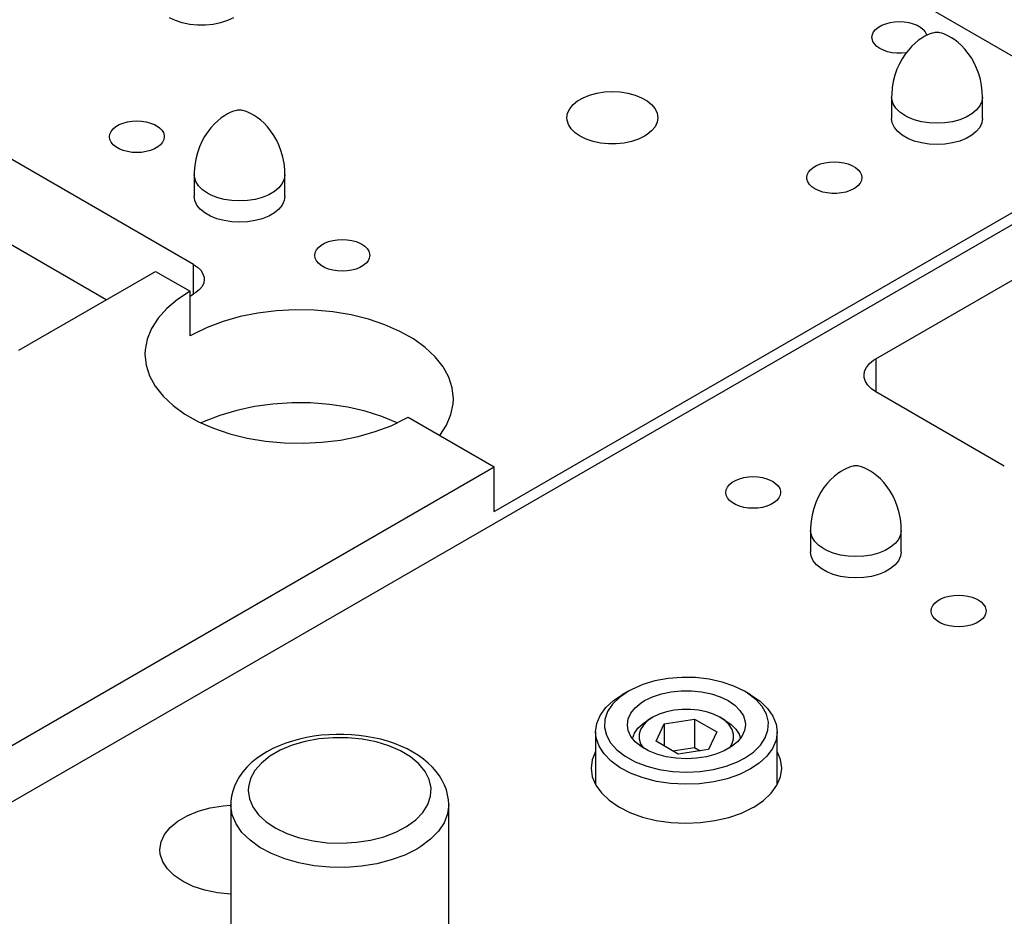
# Model space of a CAD drawing. Header units: inches. Extents: x 3 to 289, y 4 to 291.
# Tile 539 of 634: x 147.73 to 151.12, y 268.28 to 271.36. Entities that reach past the tile are written whole.
import ezdxf

# ---------------------------------------------------------------- set-up
doc = ezdxf.new("R2010")
doc.units = ezdxf.units.IN
doc.header["$LTSCALE"] = 0.5
doc.header["$MEASUREMENT"] = 0
doc.layers.add('STR_INS', color=8, linetype='Continuous')

msp = doc.modelspace()

# ---------------------------------------------------------------- linework, layer by layer
at = {"layer": 'STR_INS', "color": 190, "linetype": 'Continuous'}
for p, q in [((148.3271, 270.5217), (146.6654, 271.481)), ((151.6114, 270.9694), (150.8428, 271.4131)), ((148.2648, 271.3608), (148.2439, 271.3709)), ((148.4649, 271.3709), (148.444, 271.3608)), ((148.2884, 271.3529), (148.2648, 271.3608)), ((148.314, 271.3475), (148.2884, 271.3529)), ((148.3408, 271.3448), (148.314, 271.3475)), ((148.368, 271.3448), (148.3408, 271.3448)), ((148.3949, 271.3475), (148.368, 271.3448)), ((148.4204, 271.3529), (148.3949, 271.3475)), ((148.444, 271.3608), (148.4204, 271.3529)), ((150.6679, 271.3217), (150.6749, 271.3303)), ((150.6749, 271.3303), (150.6843, 271.3381)), ((150.6843, 271.3381), (150.696, 271.3449)), ((150.696, 271.3449), (150.7095, 271.3503)), ((150.7095, 271.3503), (150.7244, 271.3543)), ((150.7244, 271.3543), (150.7403, 271.3568)), ((150.7403, 271.3568), (150.7567, 271.3576)), ((150.7567, 271.3576), (150.7731, 271.3568)), ((150.7731, 271.3568), (150.789, 271.3543)), ((150.789, 271.3543), (150.804, 271.3503)), ((150.804, 271.3503), (150.8175, 271.3449)), ((150.8175, 271.3449), (150.8291, 271.3381)), ((150.8291, 271.3381), (150.8386, 271.3303)), ((150.8386, 271.3303), (150.8455, 271.3217)), ((150.6622, 271.3031), (150.6637, 271.3125)), ((150.6625, 271.2988), (150.6622, 271.3031)), ((150.6652, 271.2894), (150.6625, 271.2988)), ((150.6637, 271.3125), (150.6679, 271.3217)), ((150.8455, 271.3217), (150.848, 271.3172)), ((150.848, 271.3172), (150.8505, 271.3098)), ((150.6707, 271.2804), (150.6652, 271.2894)), ((150.6789, 271.2722), (150.6707, 271.2804)), ((150.6893, 271.2648), (150.6789, 271.2722)), ((150.7019, 271.2586), (150.6893, 271.2648)), ((150.7161, 271.2538), (150.7019, 271.2586)), ((150.7315, 271.2505), (150.7161, 271.2538)), ((150.7477, 271.2488), (150.7315, 271.2505)), ((150.7642, 271.2487), (150.7477, 271.2488)), ((150.7804, 271.2503), (150.7642, 271.2487)), ((148.0266, 270.3996), (146.6654, 271.1855)), ((149.6489, 271.0844), (149.6682, 271.0955)), ((149.6682, 271.0955), (149.6905, 271.1046)), ((149.6905, 271.1046), (149.7152, 271.1112)), ((149.7152, 271.1112), (149.7415, 271.1153)), ((149.7415, 271.1153), (149.7686, 271.1166)), ((149.7686, 271.1166), (149.7958, 271.1153)), ((149.7958, 271.1153), (149.8221, 271.1112)), ((149.8221, 271.1112), (149.8468, 271.1046)), ((149.8468, 271.1046), (149.8691, 271.0955)), ((149.8691, 271.0955), (149.8883, 271.0844)), ((149.6147, 271.0421), (149.6218, 271.0573)), ((149.6218, 271.0573), (149.6333, 271.0715)), ((149.6333, 271.0715), (149.6489, 271.0844)), ((149.8883, 271.0844), (149.9039, 271.0715)), ((149.9039, 271.0715), (149.9155, 271.0573)), ((149.9155, 271.0573), (149.9225, 271.0421)), ((149.6124, 271.0264), (149.6147, 271.0421)), ((149.613, 271.0186), (149.6124, 271.0264)), ((149.9225, 271.0421), (149.9249, 271.0264)), ((149.9249, 271.0264), (149.9225, 271.0108)), ((150.7322, 271.0086), (150.7299, 271.0242)), ((151.0424, 271.0242), (151.04, 271.0086)), ((148.0501, 270.9882), (148.0596, 270.996)), ((148.0596, 270.996), (148.0712, 271.0028)), ((148.0712, 271.0028), (148.0847, 271.0082)), ((148.0847, 271.0082), (148.0996, 271.0122)), ((148.0996, 271.0122), (148.1155, 271.0147)), ((148.1155, 271.0147), (148.1319, 271.0155)), ((148.1319, 271.0155), (148.1484, 271.0147)), ((148.1484, 271.0147), (148.1643, 271.0122)), ((148.1643, 271.0122), (148.1792, 271.0082)), ((148.1792, 271.0082), (148.1927, 271.0028)), ((148.1927, 271.0028), (148.1988, 270.9995)), ((148.1988, 270.9995), (148.2094, 270.9922)), ((148.2094, 270.9922), (148.2176, 270.984)), ((149.6177, 271.0031), (149.613, 271.0186)), ((149.627, 270.9883), (149.6177, 271.0031)), ((149.9155, 270.9956), (149.9039, 270.9813)), ((149.9225, 271.0108), (149.9155, 270.9956)), ((150.7393, 270.9934), (150.7322, 271.0086)), ((150.7508, 270.9791), (150.7393, 270.9934)), ((151.033, 270.9934), (151.0214, 270.9791)), ((151.04, 271.0086), (151.033, 270.9934)), ((148.0374, 270.961), (148.0389, 270.9704)), ((148.0389, 270.9515), (148.0374, 270.961)), ((148.0389, 270.9704), (148.0431, 270.9796)), ((148.0431, 270.9796), (148.0501, 270.9882)), ((148.2176, 270.984), (148.2232, 270.9751)), ((148.2232, 270.9751), (148.2261, 270.9657)), ((148.2264, 270.961), (148.225, 270.9515)), ((148.2261, 270.9657), (148.2264, 270.961)), ((149.3623, 269.6709), (151.6114, 270.9694)), ((149.6406, 270.9747), (149.627, 270.9883)), ((149.6581, 270.9626), (149.6406, 270.9747)), ((149.679, 270.9525), (149.6581, 270.9626)), ((149.8791, 270.9626), (149.8582, 270.9525)), ((149.8883, 270.9684), (149.8791, 270.9626)), ((149.9039, 270.9813), (149.8883, 270.9684)), ((150.7664, 270.9662), (150.7508, 270.9791)), ((150.7857, 270.9551), (150.7664, 270.9662)), ((150.808, 270.9461), (150.7857, 270.9551)), ((150.9866, 270.9551), (150.9643, 270.9461)), ((151.0058, 270.9662), (150.9866, 270.9551)), ((151.0214, 270.9791), (151.0058, 270.9662)), ((146.8857, 268.2002), (151.6467, 270.949)), ((148.0431, 270.9423), (148.0389, 270.9515)), ((148.0501, 270.9337), (148.0431, 270.9423)), ((148.0596, 270.9259), (148.0501, 270.9337)), ((148.0712, 270.9192), (148.0596, 270.9259)), ((148.2043, 270.9259), (148.1927, 270.9192)), ((148.2138, 270.9337), (148.2043, 270.9259)), ((148.2207, 270.9423), (148.2138, 270.9337)), ((148.225, 270.9515), (148.2207, 270.9423)), ((149.7026, 270.9447), (149.679, 270.9525)), ((149.7282, 270.9393), (149.7026, 270.9447)), ((149.755, 270.9366), (149.7282, 270.9393)), ((149.7822, 270.9366), (149.755, 270.9366)), ((149.8091, 270.9393), (149.7822, 270.9366)), ((149.8347, 270.9447), (149.8091, 270.9393)), ((149.8582, 270.9525), (149.8347, 270.9447)), ((150.8327, 270.9395), (150.808, 270.9461)), ((150.859, 270.9354), (150.8327, 270.9395)), ((150.8861, 270.934), (150.859, 270.9354)), ((150.9133, 270.9354), (150.8861, 270.934)), ((150.9396, 270.9395), (150.9133, 270.9354)), ((150.9643, 270.9461), (150.9396, 270.9395)), ((148.0847, 270.9137), (148.0712, 270.9192)), ((148.0996, 270.9097), (148.0847, 270.9137)), ((148.1155, 270.9072), (148.0996, 270.9097)), ((148.1319, 270.9064), (148.1155, 270.9072)), ((148.1484, 270.9072), (148.1319, 270.9064)), ((148.1643, 270.9097), (148.1484, 270.9072)), ((148.1792, 270.9137), (148.1643, 270.9097)), ((148.1927, 270.9192), (148.1792, 270.9137)), ((150.4507, 270.8474), (150.4602, 270.8552)), ((150.4602, 270.8552), (150.4718, 270.8619)), ((150.4718, 270.8619), (150.4853, 270.8674)), ((150.4853, 270.8674), (150.5003, 270.8714)), ((150.5003, 270.8714), (150.5162, 270.8738)), ((150.5162, 270.8738), (150.5326, 270.8747)), ((150.5326, 270.8747), (150.549, 270.8738)), ((150.549, 270.8738), (150.5649, 270.8714)), ((150.5649, 270.8714), (150.5798, 270.8674)), ((150.5798, 270.8674), (150.5933, 270.8619)), ((150.5933, 270.8619), (150.605, 270.8552)), ((150.605, 270.8552), (150.6144, 270.8474)), ((150.4381, 270.8201), (150.4395, 270.8296)), ((150.4384, 270.8154), (150.4381, 270.8201)), ((150.4395, 270.8296), (150.4438, 270.8388)), ((150.4438, 270.8388), (150.4507, 270.8474)), ((150.6144, 270.8474), (150.6214, 270.8388)), ((150.6214, 270.8388), (150.6256, 270.8296)), ((150.6256, 270.8296), (150.6271, 270.8201)), ((150.6271, 270.8201), (150.6256, 270.8106)), ((150.4413, 270.806), (150.4384, 270.8154)), ((150.4469, 270.7971), (150.4413, 270.806)), ((150.4552, 270.7888), (150.4469, 270.7971)), ((150.4658, 270.7815), (150.4552, 270.7888)), ((150.6144, 270.7928), (150.605, 270.785)), ((150.6214, 270.8015), (150.6144, 270.7928)), ((150.6256, 270.8106), (150.6214, 270.8015)), ((150.6758, 270.1965), (151.7245, 270.802)), ((148.3316, 270.7412), (148.3292, 270.7568)), ((148.6417, 270.7568), (148.6394, 270.7412)), ((150.4784, 270.7754), (150.4658, 270.7815)), ((150.4926, 270.7707), (150.4784, 270.7754)), ((150.5081, 270.7674), (150.4926, 270.7707)), ((150.5243, 270.7658), (150.5081, 270.7674)), ((150.5408, 270.7658), (150.5243, 270.7658)), ((150.557, 270.7674), (150.5408, 270.7658)), ((150.5725, 270.7707), (150.557, 270.7674)), ((150.5868, 270.7754), (150.5725, 270.7707)), ((150.5994, 270.7815), (150.5868, 270.7754)), ((150.605, 270.785), (150.5994, 270.7815)), ((148.3387, 270.726), (148.3316, 270.7412)), ((148.3502, 270.7117), (148.3387, 270.726)), ((148.6323, 270.726), (148.6208, 270.7117)), ((148.6394, 270.7412), (148.6323, 270.726)), ((148.3658, 270.6988), (148.3502, 270.7117)), ((148.3851, 270.6877), (148.3658, 270.6988)), ((148.4074, 270.6787), (148.3851, 270.6877)), ((148.5859, 270.6877), (148.5636, 270.6787)), ((148.6052, 270.6988), (148.5859, 270.6877)), ((148.6208, 270.7117), (148.6052, 270.6988)), ((148.4321, 270.6721), (148.4074, 270.6787)), ((148.4584, 270.668), (148.4321, 270.6721)), ((148.4855, 270.6666), (148.4584, 270.668)), ((148.5126, 270.668), (148.4855, 270.6666)), ((148.5389, 270.6721), (148.5126, 270.668)), ((148.5636, 270.6787), (148.5389, 270.6721)), ((148.7572, 270.58), (148.7667, 270.5878)), ((148.7667, 270.5878), (148.7783, 270.5945)), ((148.7783, 270.5945), (148.7918, 270.6)), ((148.7918, 270.6), (148.8067, 270.604)), ((148.8067, 270.604), (148.8226, 270.6064)), ((148.8226, 270.6064), (148.8391, 270.6073)), ((148.8391, 270.6073), (148.8555, 270.6064)), ((148.8555, 270.6064), (148.8714, 270.604)), ((148.8714, 270.604), (148.8863, 270.6)), ((148.8863, 270.6), (148.8998, 270.5945)), ((148.8998, 270.5945), (148.9059, 270.5913)), ((148.9059, 270.5913), (148.9165, 270.584)), ((148.9165, 270.584), (148.9247, 270.5758)), ((148.7446, 270.5527), (148.746, 270.5622)), ((148.746, 270.5432), (148.7446, 270.5527)), ((148.746, 270.5622), (148.7503, 270.5714)), ((148.7503, 270.5714), (148.7572, 270.58)), ((148.9247, 270.5758), (148.9303, 270.5668)), ((148.9303, 270.5668), (148.9332, 270.5575)), ((148.9336, 270.5527), (148.9321, 270.5432)), ((148.9332, 270.5575), (148.9336, 270.5527)), ((148.3271, 270.5217), (148.3412, 270.512)), ((148.7503, 270.5341), (148.746, 270.5432)), ((148.7572, 270.5254), (148.7503, 270.5341)), ((148.7667, 270.5176), (148.7572, 270.5254)), ((148.7783, 270.5109), (148.7667, 270.5176)), ((148.9114, 270.5176), (148.8998, 270.5109)), ((148.9209, 270.5254), (148.9114, 270.5176)), ((148.9279, 270.5341), (148.9209, 270.5254)), ((148.9321, 270.5432), (148.9279, 270.5341)), ((147.7261, 270.2261), (148.1963, 270.4976)), ((148.1963, 270.4976), (148.3151, 270.429)), ((148.3412, 270.512), (148.352, 270.5011)), ((148.352, 270.5011), (148.3595, 270.4893)), ((148.3595, 270.4893), (148.3633, 270.4769)), ((148.7918, 270.5055), (148.7783, 270.5109)), ((148.8067, 270.5014), (148.7918, 270.5055)), ((148.8226, 270.499), (148.8067, 270.5014)), ((148.8391, 270.4982), (148.8226, 270.499)), ((148.8555, 270.499), (148.8391, 270.4982)), ((148.8714, 270.5014), (148.8555, 270.499)), ((148.8863, 270.5055), (148.8714, 270.5014)), ((148.8998, 270.5109), (148.8863, 270.5055)), ((148.3619, 270.4581), (148.3562, 270.4459)), ((148.3638, 270.4706), (148.3619, 270.4581)), ((148.3633, 270.4769), (148.3638, 270.4706)), ((148.3151, 270.429), (148.2719, 270.4008)), ((148.3151, 270.2755), (148.3151, 270.429)), ((148.3151, 270.4126), (148.3271, 270.4196)), ((148.3345, 270.4242), (148.3271, 270.4196)), ((148.347, 270.4345), (148.3345, 270.4242)), ((148.3562, 270.4459), (148.347, 270.4345)), ((148.2719, 270.4008), (148.2351, 270.3698)), ((148.2351, 270.3698), (148.2051, 270.3364)), ((148.5486, 270.3541), (148.487, 270.3419)), ((148.6123, 270.362), (148.5486, 270.3541)), ((148.6772, 270.3652), (148.6123, 270.362)), ((148.7423, 270.3638), (148.6772, 270.3652)), ((148.8067, 270.3579), (148.7423, 270.3638)), ((148.8692, 270.3474), (148.8067, 270.3579)), ((148.9291, 270.3326), (148.8692, 270.3474)), ((148.2051, 270.3364), (148.1824, 270.3012)), ((148.4285, 270.3254), (148.3739, 270.3048)), ((148.487, 270.3419), (148.4285, 270.3254)), ((148.9854, 270.3137), (148.9291, 270.3326)), ((149.0373, 270.2909), (148.9854, 270.3137)), ((148.1824, 270.3012), (148.1674, 270.2646)), ((148.3241, 270.2806), (148.3151, 270.2755)), ((148.3739, 270.3048), (148.3241, 270.2806)), ((149.0839, 270.2647), (149.0373, 270.2909)), ((148.1674, 270.2646), (148.1602, 270.2272)), ((149.1246, 270.2353), (149.0839, 270.2647)), ((148.1602, 270.2272), (148.1596, 270.2122)), ((148.1596, 270.2122), (148.1636, 270.1747)), ((149.1588, 270.2033), (149.1246, 270.2353)), ((149.186, 270.1691), (149.1588, 270.2033)), ((150.6432, 270.167), (150.6535, 270.1798)), ((150.6535, 270.1798), (150.6675, 270.1913)), ((150.6675, 270.1913), (150.6758, 270.1965)), ((148.1636, 270.1747), (148.1755, 270.1377)), ((149.2056, 270.1333), (149.186, 270.1691)), ((150.6348, 270.1394), (150.6369, 270.1534)), ((150.6369, 270.1534), (150.6432, 270.167)), ((148.1755, 270.1377), (148.1952, 270.1019)), ((149.2176, 270.0963), (149.2056, 270.1333)), ((150.6353, 270.1323), (150.6348, 270.1394)), ((150.6395, 270.1184), (150.6353, 270.1323)), ((150.6479, 270.1052), (150.6395, 270.1184)), ((148.1952, 270.1019), (148.2223, 270.0677)), ((149.2216, 270.0587), (149.2176, 270.0963)), ((150.6601, 270.093), (150.6479, 270.1052)), ((150.6758, 270.0822), (150.6601, 270.093)), ((151.1177, 269.8271), (150.6758, 270.0822)), ((148.2223, 270.0677), (148.2565, 270.0357)), ((148.6001, 270.0408), (148.5368, 270.0321)), ((148.6649, 270.0449), (148.6001, 270.0408)), ((148.73, 270.0444), (148.6649, 270.0449)), ((148.7946, 270.0393), (148.73, 270.0444)), ((149.2132, 270.0045), (149.2208, 270.0418)), ((149.2208, 270.0418), (149.2216, 270.0587)), ((148.2565, 270.0357), (148.2972, 270.0063)), ((148.2972, 270.0063), (148.3438, 269.98)), ((148.4757, 270.019), (148.4178, 270.0017)), ((148.5368, 270.0321), (148.4757, 270.019)), ((148.8576, 270.0297), (148.7946, 270.0393)), ((148.918, 270.0157), (148.8576, 270.0297)), ((148.9751, 269.9975), (148.918, 270.0157)), ((148.3438, 269.98), (148.3957, 269.9573)), ((148.3641, 269.9805), (148.3533, 269.9755)), ((148.4178, 270.0017), (148.3641, 269.9805)), ((149.0278, 269.9755), (148.9751, 269.9975)), ((149.0072, 269.9661), (149.057, 269.9904)), ((149.057, 269.9904), (149.066, 269.9955)), ((149.066, 269.9955), (149.3623, 269.8244)), ((149.1977, 269.9679), (149.2132, 270.0045)), ((148.3957, 269.9573), (148.452, 269.9383)), ((148.452, 269.9383), (148.5119, 269.9235)), ((148.8941, 269.9291), (148.9526, 269.9456)), ((148.9526, 269.9456), (149.0072, 269.9661)), ((149.1746, 269.9328), (149.1977, 269.9679)), ((148.5119, 269.9235), (148.5745, 269.9131)), ((148.5745, 269.9131), (148.6388, 269.9071)), ((148.6388, 269.9071), (148.7039, 269.9058)), ((148.7039, 269.9058), (148.7688, 269.909)), ((148.7688, 269.909), (148.8325, 269.9168)), ((148.8325, 269.9168), (148.8941, 269.9291)), ((146.8503, 268.3741), (149.3623, 269.8244)), ((149.3623, 269.6709), (149.3623, 269.8244)), ((150.1714, 269.7635), (150.1809, 269.7713)), ((150.1809, 269.7713), (150.1925, 269.778)), ((150.1925, 269.778), (150.206, 269.7835)), ((150.206, 269.7835), (150.2209, 269.7875)), ((150.2209, 269.7875), (150.2369, 269.79)), ((150.2369, 269.79), (150.2533, 269.7908)), ((150.2533, 269.7908), (150.2697, 269.79)), ((150.2697, 269.79), (150.2856, 269.7875)), ((150.2856, 269.7875), (150.3005, 269.7835)), ((150.3005, 269.7835), (150.314, 269.778)), ((150.314, 269.778), (150.3201, 269.7748)), ((150.3201, 269.7748), (150.3307, 269.7675)), ((150.1588, 269.7362), (150.1602, 269.7457)), ((150.1602, 269.7267), (150.1588, 269.7362)), ((150.1602, 269.7457), (150.1645, 269.7549)), ((150.1645, 269.7549), (150.1714, 269.7635)), ((150.3307, 269.7675), (150.3389, 269.7593)), ((150.3389, 269.7593), (150.3445, 269.7503)), ((150.3445, 269.7503), (150.3474, 269.741)), ((150.3478, 269.7362), (150.3463, 269.7267)), ((150.3474, 269.741), (150.3478, 269.7362)), ((150.1645, 269.7176), (150.1602, 269.7267)), ((150.1714, 269.7089), (150.1645, 269.7176)), ((150.1809, 269.7012), (150.1714, 269.7089)), ((150.1925, 269.6944), (150.1809, 269.7012)), ((150.3257, 269.7012), (150.314, 269.6944)), ((150.3351, 269.7089), (150.3257, 269.7012)), ((150.3421, 269.7176), (150.3351, 269.7089)), ((150.3463, 269.7267), (150.3421, 269.7176)), ((150.206, 269.689), (150.1925, 269.6944)), ((150.2209, 269.685), (150.206, 269.689)), ((150.2369, 269.6825), (150.2209, 269.685)), ((150.2533, 269.6817), (150.2369, 269.6825)), ((150.2697, 269.6825), (150.2533, 269.6817)), ((150.2856, 269.685), (150.2697, 269.6825)), ((150.3005, 269.689), (150.2856, 269.685)), ((150.314, 269.6944), (150.3005, 269.689)), ((150.4529, 269.5164), (150.4506, 269.5321)), ((150.7631, 269.5321), (150.7607, 269.5164)), ((150.46, 269.5012), (150.4529, 269.5164)), ((150.4715, 269.487), (150.46, 269.5012)), ((150.7536, 269.5012), (150.7421, 269.487)), ((150.7607, 269.5164), (150.7536, 269.5012)), ((150.4871, 269.4741), (150.4715, 269.487)), ((150.5064, 269.463), (150.4871, 269.4741)), ((150.7265, 269.4741), (150.7073, 269.463)), ((150.7421, 269.487), (150.7265, 269.4741)), ((150.5287, 269.454), (150.5064, 269.463)), ((150.5534, 269.4473), (150.5287, 269.454)), ((150.5797, 269.4433), (150.5534, 269.4473)), ((150.6068, 269.4419), (150.5797, 269.4433)), ((150.634, 269.4433), (150.6068, 269.4419)), ((150.6603, 269.4473), (150.634, 269.4433)), ((150.6849, 269.454), (150.6603, 269.4473)), ((150.7073, 269.463), (150.6849, 269.454)), ((150.8785, 269.3553), (150.888, 269.363)), ((150.888, 269.363), (150.8996, 269.3698)), ((150.8996, 269.3698), (150.9131, 269.3752)), ((150.9131, 269.3752), (150.9281, 269.3792)), ((150.9281, 269.3792), (150.944, 269.3817)), ((150.944, 269.3817), (150.9604, 269.3825)), ((150.9604, 269.3825), (150.9768, 269.3817)), ((150.9768, 269.3817), (150.9927, 269.3792)), ((150.9927, 269.3792), (151.0076, 269.3752)), ((151.0076, 269.3752), (151.0211, 269.3698)), ((151.0211, 269.3698), (151.0272, 269.3666)), ((151.0272, 269.3666), (151.0378, 269.3593)), ((150.8659, 269.328), (150.8673, 269.3375)), ((150.8673, 269.3185), (150.8659, 269.328)), ((150.8673, 269.3375), (150.8716, 269.3466)), ((150.8716, 269.3466), (150.8785, 269.3553)), ((151.0378, 269.3593), (151.046, 269.351)), ((151.046, 269.351), (151.0517, 269.3421)), ((151.0517, 269.3421), (151.0545, 269.3327)), ((151.0549, 269.328), (151.0534, 269.3185)), ((151.0545, 269.3327), (151.0549, 269.328)), ((150.8716, 269.3093), (150.8673, 269.3185)), ((150.8785, 269.3007), (150.8716, 269.3093)), ((150.888, 269.2929), (150.8785, 269.3007)), ((151.0422, 269.3007), (151.0328, 269.2929)), ((151.0492, 269.3093), (151.0422, 269.3007)), ((151.0534, 269.3185), (151.0492, 269.3093)), ((150.8996, 269.2862), (150.888, 269.2929)), ((150.9131, 269.2807), (150.8996, 269.2862)), ((150.9281, 269.2767), (150.9131, 269.2807)), ((150.944, 269.2742), (150.9281, 269.2767)), ((150.9604, 269.2734), (150.944, 269.2742)), ((150.9768, 269.2742), (150.9604, 269.2734)), ((150.9927, 269.2767), (150.9768, 269.2742)), ((151.0076, 269.2807), (150.9927, 269.2767)), ((151.0211, 269.2862), (151.0076, 269.2807)), ((151.0328, 269.2929), (151.0211, 269.2862)), ((149.711, 268.8448), (149.6992, 268.8161)), ((150.3476, 268.8165), (150.336, 268.8448)), ((149.6992, 268.8161), (149.6953, 268.7871)), ((149.6953, 268.7871), (149.6993, 268.7576)), ((150.3474, 268.7567), (150.3516, 268.7862)), ((150.3516, 268.7871), (150.3476, 268.8165)), ((150.3516, 268.7862), (150.3516, 268.7871)), ((149.6993, 268.7576), (149.7112, 268.7288)), ((150.3352, 268.728), (150.3474, 268.7567)), ((149.7112, 268.7288), (149.7307, 268.7015)), ((150.3155, 268.7007), (150.3352, 268.728)), ((149.7307, 268.7015), (149.7573, 268.6763)), ((150.2887, 268.6756), (150.3155, 268.7007)), ((148.3426, 268.6388), (148.3842, 268.6501)), ((148.3842, 268.6501), (148.4286, 268.6572)), ((148.4286, 268.6572), (148.4552, 268.6592)), ((149.7573, 268.6763), (149.7904, 268.6537)), ((149.7904, 268.6537), (149.8292, 268.6344)), ((150.213, 268.6324), (150.2523, 268.6513)), ((150.2523, 268.6513), (150.2555, 268.6531)), ((150.2555, 268.6531), (150.2887, 268.6756)), ((148.2726, 268.6045), (148.305, 268.6234)), ((148.305, 268.6234), (148.3426, 268.6388)), ((149.8292, 268.6344), (149.8727, 268.6188)), ((149.8727, 268.6188), (149.9198, 268.6073)), ((150.1215, 268.6063), (150.169, 268.6173)), ((150.169, 268.6173), (150.213, 268.6324)), ((148.2269, 268.5586), (148.2463, 268.5827)), ((148.2463, 268.5827), (148.2726, 268.6045)), ((149.9198, 268.6073), (149.9695, 268.6002)), ((149.9695, 268.6002), (150.0205, 268.5976)), ((150.0205, 268.5976), (150.0716, 268.5997)), ((150.0716, 268.5997), (150.1215, 268.6063)), ((148.2151, 268.5329), (148.2269, 268.5586)), ((148.2111, 268.5064), (148.2151, 268.5329)), ((148.2124, 268.4909), (148.2111, 268.5064)), ((148.221, 268.4648), (148.2124, 268.4909)), ((148.2373, 268.4399), (148.221, 268.4648)), ((148.2608, 268.417), (148.2373, 268.4399)), ((148.2908, 268.3969), (148.2608, 268.417)), ((148.3263, 268.38), (148.2908, 268.3969)), ((148.3664, 268.3669), (148.3263, 268.38)), ((148.4098, 268.358), (148.3664, 268.3669)), ((148.4552, 268.3535), (148.4098, 268.358))]:
    msp.add_line(p, q, dxfattribs=at)
at = {"layer": 'STR_INS', "color": 9, "linetype": 'Continuous'}
for p, q in [((150.834, 271.3007), (150.8229, 271.293)), ((150.8443, 271.3068), (150.834, 271.3007)), ((150.8536, 271.3114), (150.8443, 271.3068)), ((150.862, 271.3148), (150.8536, 271.3114)), ((150.8694, 271.3173), (150.862, 271.3148)), ((150.8764, 271.319), (150.8694, 271.3173)), ((150.8792, 271.3195), (150.8764, 271.319)), ((150.8809, 271.3197), (150.8792, 271.3195)), ((150.8819, 271.3198), (150.8809, 271.3197)), ((150.8827, 271.3199), (150.8819, 271.3198)), ((150.8834, 271.3199), (150.8827, 271.3199)), ((150.8839, 271.3199), (150.8834, 271.3199)), ((150.8844, 271.32), (150.8839, 271.3199)), ((150.8848, 271.32), (150.8844, 271.32)), ((150.8852, 271.32), (150.8848, 271.32)), ((150.8856, 271.32), (150.8852, 271.32)), ((150.886, 271.32), (150.8856, 271.32)), ((150.8864, 271.32), (150.886, 271.32)), ((150.8868, 271.32), (150.8864, 271.32)), ((150.8871, 271.32), (150.8868, 271.32)), ((150.8876, 271.32), (150.8871, 271.32)), ((150.888, 271.32), (150.8876, 271.32)), ((150.8885, 271.3199), (150.888, 271.32)), ((150.8891, 271.3199), (150.8885, 271.3199)), ((150.8899, 271.3198), (150.8891, 271.3199)), ((150.8909, 271.3197), (150.8899, 271.3198)), ((150.8929, 271.3195), (150.8909, 271.3197)), ((150.896, 271.3189), (150.8929, 271.3195)), ((150.9021, 271.3175), (150.896, 271.3189)), ((150.9091, 271.3153), (150.9021, 271.3175)), ((150.917, 271.3121), (150.9091, 271.3153)), ((150.9261, 271.3078), (150.917, 271.3121)), ((150.9362, 271.302), (150.9261, 271.3078)), ((150.9472, 271.2946), (150.9362, 271.302)), ((150.9587, 271.2856), (150.9472, 271.2946)), ((150.7876, 271.2596), (150.7763, 271.245)), ((150.7993, 271.2725), (150.7876, 271.2596)), ((150.8112, 271.2836), (150.7993, 271.2725)), ((150.8229, 271.293), (150.8112, 271.2836)), ((150.9705, 271.2748), (150.9587, 271.2856)), ((150.9823, 271.2623), (150.9705, 271.2748)), ((150.9937, 271.248), (150.9823, 271.2623)), ((150.7658, 271.229), (150.7564, 271.2118)), ((150.7763, 271.245), (150.7658, 271.229)), ((151.0044, 271.2323), (150.9937, 271.248)), ((151.0141, 271.2153), (151.0044, 271.2323)), ((150.7483, 271.1937), (150.7409, 271.1726)), ((150.7564, 271.2118), (150.7483, 271.1937)), ((151.0225, 271.1971), (151.0141, 271.2153)), ((151.0297, 271.1779), (151.0225, 271.1971)), ((150.7409, 271.1726), (150.7354, 271.151)), ((151.0353, 271.1579), (151.0297, 271.1779)), ((151.0394, 271.1371), (151.0353, 271.1579)), ((150.7318, 271.1292), (150.7301, 271.1073)), ((150.7354, 271.151), (150.7318, 271.1292)), ((151.0417, 271.1158), (151.0394, 271.1371)), ((150.7301, 271.1073), (150.7299, 271.0977)), ((150.7299, 271.0977), (150.7299, 271.0242)), ((151.0424, 271.0977), (151.0417, 271.1158)), ((151.0424, 271.0242), (151.0424, 271.0977)), ((148.4222, 271.0256), (148.4106, 271.0162)), ((148.4334, 271.0333), (148.4222, 271.0256)), ((148.4437, 271.0394), (148.4334, 271.0333)), ((148.453, 271.044), (148.4437, 271.0394)), ((148.4614, 271.0474), (148.453, 271.044)), ((148.4688, 271.0499), (148.4614, 271.0474)), ((148.4757, 271.0516), (148.4688, 271.0499)), ((148.4786, 271.0521), (148.4757, 271.0516)), ((148.4802, 271.0523), (148.4786, 271.0521)), ((148.4813, 271.0524), (148.4802, 271.0523)), ((148.4821, 271.0525), (148.4813, 271.0524)), ((148.4827, 271.0525), (148.4821, 271.0525)), ((148.4833, 271.0525), (148.4827, 271.0525)), ((148.4838, 271.0526), (148.4833, 271.0525)), ((148.4842, 271.0526), (148.4838, 271.0526)), ((148.4846, 271.0526), (148.4842, 271.0526)), ((148.485, 271.0526), (148.4846, 271.0526)), ((148.4854, 271.0526), (148.485, 271.0526)), ((148.4857, 271.0526), (148.4854, 271.0526)), ((148.4861, 271.0526), (148.4857, 271.0526)), ((148.4865, 271.0526), (148.4861, 271.0526)), ((148.4869, 271.0526), (148.4865, 271.0526)), ((148.4874, 271.0526), (148.4869, 271.0526)), ((148.4879, 271.0525), (148.4874, 271.0526)), ((148.4885, 271.0525), (148.4879, 271.0525)), ((148.4893, 271.0524), (148.4885, 271.0525)), ((148.4903, 271.0523), (148.4893, 271.0524)), ((148.4922, 271.0521), (148.4903, 271.0523)), ((148.4954, 271.0515), (148.4922, 271.0521)), ((148.5015, 271.0501), (148.4954, 271.0515)), ((148.5084, 271.0479), (148.5015, 271.0501)), ((148.5164, 271.0447), (148.5084, 271.0479)), ((148.5255, 271.0404), (148.5164, 271.0447)), ((148.5356, 271.0346), (148.5255, 271.0404)), ((148.5465, 271.0272), (148.5356, 271.0346)), ((148.5581, 271.0182), (148.5465, 271.0272)), ((148.387, 270.9922), (148.3757, 270.9776)), ((148.3987, 271.0051), (148.387, 270.9922)), ((148.4106, 271.0162), (148.3987, 271.0051)), ((148.5699, 271.0074), (148.5581, 271.0182)), ((148.5817, 270.9949), (148.5699, 271.0074)), ((148.5931, 270.9806), (148.5817, 270.9949)), ((148.3652, 270.9616), (148.3558, 270.9444)), ((148.3757, 270.9776), (148.3652, 270.9616)), ((148.6038, 270.9649), (148.5931, 270.9806)), ((148.6134, 270.9479), (148.6038, 270.9649)), ((148.3477, 270.9263), (148.3403, 270.9052)), ((148.3558, 270.9444), (148.3477, 270.9263)), ((148.6219, 270.9297), (148.6134, 270.9479)), ((148.629, 270.9105), (148.6219, 270.9297)), ((148.3403, 270.9052), (148.3348, 270.8836)), ((148.6347, 270.8905), (148.629, 270.9105)), ((148.6388, 270.8697), (148.6347, 270.8905)), ((148.3312, 270.8618), (148.3294, 270.8399)), ((148.3348, 270.8836), (148.3312, 270.8618)), ((148.6411, 270.8484), (148.6388, 270.8697)), ((148.3294, 270.8399), (148.3292, 270.8303)), ((148.3292, 270.8303), (148.3292, 270.7568)), ((148.6417, 270.8303), (148.6411, 270.8484)), ((148.6417, 270.7568), (148.6417, 270.8303)), ((150.5547, 269.8086), (150.5436, 269.8009)), ((150.565, 269.8146), (150.5547, 269.8086)), ((150.5743, 269.8193), (150.565, 269.8146)), ((150.5827, 269.8227), (150.5743, 269.8193)), ((150.5901, 269.8252), (150.5827, 269.8227)), ((150.5971, 269.8268), (150.5901, 269.8252)), ((150.5999, 269.8273), (150.5971, 269.8268)), ((150.6015, 269.8276), (150.5999, 269.8273)), ((150.6026, 269.8277), (150.6015, 269.8276)), ((150.6034, 269.8277), (150.6026, 269.8277)), ((150.6041, 269.8278), (150.6034, 269.8277)), ((150.6046, 269.8278), (150.6041, 269.8278)), ((150.6051, 269.8278), (150.6046, 269.8278)), ((150.6055, 269.8279), (150.6051, 269.8278)), ((150.6059, 269.8279), (150.6055, 269.8279)), ((150.6063, 269.8279), (150.6059, 269.8279)), ((150.6067, 269.8279), (150.6063, 269.8279)), ((150.6071, 269.8279), (150.6067, 269.8279)), ((150.6075, 269.8279), (150.6071, 269.8279)), ((150.6078, 269.8279), (150.6075, 269.8279)), ((150.6082, 269.8278), (150.6078, 269.8279)), ((150.6087, 269.8278), (150.6082, 269.8278)), ((150.6092, 269.8278), (150.6087, 269.8278)), ((150.6098, 269.8278), (150.6092, 269.8278)), ((150.6106, 269.8277), (150.6098, 269.8278)), ((150.6116, 269.8276), (150.6106, 269.8277)), ((150.6136, 269.8274), (150.6116, 269.8276)), ((150.6167, 269.8268), (150.6136, 269.8274)), ((150.6228, 269.8254), (150.6167, 269.8268)), ((150.6297, 269.8231), (150.6228, 269.8254)), ((150.6377, 269.82), (150.6297, 269.8231)), ((150.6468, 269.8156), (150.6377, 269.82)), ((150.6569, 269.8099), (150.6468, 269.8156)), ((150.6678, 269.8025), (150.6569, 269.8099)), ((150.6794, 269.7935), (150.6678, 269.8025)), ((150.52, 269.7803), (150.5083, 269.7674)), ((150.5319, 269.7915), (150.52, 269.7803)), ((150.5436, 269.8009), (150.5319, 269.7915)), ((150.6912, 269.7827), (150.6794, 269.7935)), ((150.703, 269.7701), (150.6912, 269.7827)), ((150.7144, 269.7559), (150.703, 269.7701)), ((150.4865, 269.7369), (150.4771, 269.7197)), ((150.497, 269.7529), (150.4865, 269.7369)), ((150.5083, 269.7674), (150.497, 269.7529)), ((150.7251, 269.7402), (150.7144, 269.7559)), ((150.7348, 269.7232), (150.7251, 269.7402)), ((150.469, 269.7015), (150.4616, 269.6805)), ((150.4771, 269.7197), (150.469, 269.7015)), ((150.7432, 269.705), (150.7348, 269.7232)), ((150.7504, 269.6858), (150.7432, 269.705)), ((150.4616, 269.6805), (150.4561, 269.6589)), ((150.756, 269.6658), (150.7504, 269.6858)), ((150.4525, 269.6371), (150.4507, 269.6151)), ((150.4561, 269.6589), (150.4525, 269.6371)), ((150.7601, 269.645), (150.756, 269.6658)), ((150.7624, 269.6236), (150.7601, 269.645)), ((150.4507, 269.6151), (150.4506, 269.6056)), ((150.4506, 269.6056), (150.4506, 269.5321)), ((150.7631, 269.6056), (150.7624, 269.6236)), ((150.7631, 269.5321), (150.7631, 269.6056)), ((149.9605, 269.0955), (149.9153, 269.0871)), ((150.0076, 269.0993), (149.9605, 269.0955)), ((150.0551, 269.0986), (150.0076, 269.0993)), ((150.1016, 269.0932), (150.0551, 269.0986)), ((150.146, 269.0834), (150.1016, 269.0932)), ((149.8352, 269.0581), (149.8237, 269.0518)), ((149.8731, 269.0746), (149.8352, 269.0581)), ((149.9153, 269.0871), (149.8731, 269.0746)), ((150.1869, 269.0695), (150.146, 269.0834)), ((150.2232, 269.0518), (150.1869, 269.0695)), ((149.7931, 269.0308), (149.7689, 269.0072)), ((149.7728, 269.0198), (149.8025, 269.0396)), ((149.8237, 269.0518), (149.7931, 269.0308)), ((149.8237, 269.0518), (149.8025, 269.0396)), ((149.8798, 269.0194), (149.9069, 269.0325)), ((149.9069, 269.0325), (149.9376, 269.0428)), ((149.9376, 269.0428), (149.9709, 269.0498)), ((149.9709, 269.0498), (150.0058, 269.0533)), ((150.0058, 269.0533), (150.0412, 269.0533)), ((150.0412, 269.0533), (150.076, 269.0498)), ((150.076, 269.0498), (150.1093, 269.0428)), ((150.1093, 269.0428), (150.14, 269.0325)), ((150.14, 269.0325), (150.1671, 269.0194)), ((150.2444, 269.0396), (150.2232, 269.0518)), ((150.234, 269.0452), (150.2232, 269.0518)), ((150.2626, 269.0233), (150.234, 269.0452)), ((150.2444, 269.0396), (150.2768, 269.0176)), ((150.2844, 268.9989), (150.2626, 269.0233)), ((149.7268, 268.9687), (149.7463, 268.9953)), ((149.7463, 268.9953), (149.7728, 269.0198)), ((149.7689, 269.0072), (149.752, 268.9816)), ((149.8326, 268.9766), (149.8475, 268.9951)), ((149.8475, 268.9951), (149.8679, 269.0119)), ((149.8679, 269.0119), (149.8798, 269.0194)), ((150.1671, 269.0194), (150.1898, 269.0037)), ((150.1898, 269.0037), (150.2075, 268.986)), ((150.2768, 269.0176), (150.3027, 268.9929)), ((150.2989, 268.9728), (150.2844, 268.9989)), ((150.3027, 268.9929), (150.3215, 268.9662)), ((149.7149, 268.9407), (149.7268, 268.9687)), ((149.752, 268.9816), (149.7427, 268.9547)), ((149.8203, 268.9365), (149.8234, 268.9568)), ((149.8234, 268.9568), (149.8326, 268.9766)), ((150.2075, 268.986), (150.2197, 268.9668)), ((150.2197, 268.9668), (150.2258, 268.9467)), ((150.3055, 268.9456), (150.2989, 268.9728)), ((150.3215, 268.9662), (150.3327, 268.9381)), ((149.711, 268.912), (149.7149, 268.9407)), ((149.7427, 268.9547), (149.7414, 268.9273)), ((149.7414, 268.9273), (149.7481, 268.9001)), ((149.8234, 268.9161), (149.8203, 268.9365)), ((150.2266, 268.9365), (150.2235, 268.9161)), ((150.2258, 268.9467), (150.2266, 268.9365)), ((150.3042, 268.9182), (150.3055, 268.9456)), ((150.3327, 268.9381), (150.336, 268.912)), ((148.7163, 268.8924), (148.6917, 268.8869)), ((148.7414, 268.8968), (148.7163, 268.8924)), ((148.7668, 268.9001), (148.7414, 268.8968)), ((148.7926, 268.9022), (148.7668, 268.9001)), ((148.8185, 268.9033), (148.7926, 268.9022)), ((148.8445, 268.9032), (148.8185, 268.9033)), ((148.8704, 268.9021), (148.8445, 268.9032)), ((148.8962, 268.8998), (148.8704, 268.9021)), ((148.9216, 268.8964), (148.8962, 268.8998)), ((148.9467, 268.8919), (148.9216, 268.8964)), ((148.9712, 268.8863), (148.9467, 268.8919)), ((149.711, 268.912), (149.711, 268.7293)), ((149.713, 268.8912), (149.711, 268.912)), ((149.7228, 268.8629), (149.713, 268.8912)), ((149.7481, 268.9001), (149.7625, 268.874)), ((149.8326, 268.8964), (149.8234, 268.9161)), ((149.8475, 268.8778), (149.8326, 268.8964)), ((150.2143, 268.8964), (150.1994, 268.8778)), ((150.2235, 268.9161), (150.2143, 268.8964)), ((150.278, 268.8657), (150.2949, 268.8913)), ((150.2949, 268.8913), (150.3042, 268.9182)), ((150.336, 268.912), (150.332, 268.8832)), ((150.336, 268.7293), (150.336, 268.912)), ((148.6003, 268.8542), (148.5798, 268.8434)), ((148.6219, 268.864), (148.6003, 268.8542)), ((148.6444, 268.8727), (148.6219, 268.864)), ((148.6677, 268.8804), (148.6444, 268.8727)), ((148.6917, 268.8869), (148.6677, 268.8804)), ((148.9952, 268.8796), (148.9712, 268.8863)), ((149.0184, 268.8719), (148.9952, 268.8796)), ((149.0407, 268.8631), (149.0184, 268.8719)), ((149.0621, 268.8533), (149.0407, 268.8631)), ((149.7401, 268.8358), (149.7228, 268.8629)), ((149.7625, 268.874), (149.7843, 268.8497)), ((149.8679, 268.8611), (149.8475, 268.8778)), ((149.8929, 268.8466), (149.8679, 268.8611)), ((150.1791, 268.8611), (150.154, 268.8466)), ((150.1994, 268.8778), (150.1791, 268.8611)), ((150.2539, 268.8421), (150.278, 268.8657)), ((150.3201, 268.8552), (150.3006, 268.8286)), ((150.332, 268.8832), (150.3201, 268.8552)), ((148.5604, 268.8316), (148.5423, 268.8187)), ((148.5798, 268.8434), (148.5604, 268.8316)), ((149.0823, 268.8424), (149.0621, 268.8533)), ((149.1013, 268.8307), (149.0823, 268.8424)), ((149.119, 268.8181), (149.1013, 268.8307)), ((149.7648, 268.8107), (149.7401, 268.8358)), ((149.7843, 268.8497), (149.8129, 268.8278)), ((149.8129, 268.8278), (149.8474, 268.8089)), ((149.9219, 268.8349), (149.8929, 268.8466)), ((149.954, 268.8263), (149.9219, 268.8349)), ((149.9882, 268.821), (149.954, 268.8263)), ((150.0235, 268.8192), (149.9882, 268.821)), ((150.0587, 268.821), (150.0235, 268.8192)), ((150.0929, 268.8263), (150.0587, 268.821)), ((150.125, 268.8349), (150.0929, 268.8263)), ((150.154, 268.8466), (150.125, 268.8349)), ((150.1997, 268.809), (150.2232, 268.8211)), ((150.2232, 268.8211), (150.2539, 268.8421)), ((150.3006, 268.8286), (150.2741, 268.8042)), ((148.5105, 268.7903), (148.4971, 268.7748)), ((148.5256, 268.8049), (148.5105, 268.7903)), ((148.5423, 268.8187), (148.5256, 268.8049)), ((149.1351, 268.8047), (149.119, 268.8181)), ((149.1497, 268.7906), (149.1351, 268.8047)), ((149.1626, 268.7758), (149.1497, 268.7906)), ((149.796, 268.7882), (149.7648, 268.8107)), ((149.8331, 268.7689), (149.796, 268.7882)), ((149.8474, 268.8089), (149.8869, 268.7937)), ((149.8869, 268.7937), (149.9303, 268.7825)), ((150.1169, 268.7826), (150.1602, 268.7938)), ((150.1602, 268.7938), (150.1997, 268.809)), ((150.2741, 268.8042), (150.2444, 268.7844)), ((148.4854, 268.7588), (148.4756, 268.7421)), ((148.4971, 268.7748), (148.4854, 268.7588)), ((149.1738, 268.7606), (149.1626, 268.7758)), ((149.1833, 268.7449), (149.1738, 268.7606)), ((149.875, 268.7532), (149.8331, 268.7689)), ((149.9207, 268.7416), (149.875, 268.7532)), ((149.9303, 268.7825), (149.9763, 268.7757)), ((149.9763, 268.7757), (150.0236, 268.7734)), ((150.0236, 268.7734), (150.0709, 268.7757)), ((150.0709, 268.7757), (150.1169, 268.7826)), ((150.2064, 268.7657), (150.1637, 268.7507)), ((150.2444, 268.7844), (150.2064, 268.7657)), ((148.4677, 268.7252), (148.4618, 268.7079)), ((148.4756, 268.7421), (148.4677, 268.7252)), ((149.1912, 268.7288), (149.1833, 268.7449)), ((149.1973, 268.7123), (149.1912, 268.7288)), ((149.9691, 268.7343), (149.9207, 268.7416)), ((150.0188, 268.7316), (149.9691, 268.7343)), ((150.0687, 268.7335), (150.0188, 268.7316)), ((150.1174, 268.7399), (150.0687, 268.7335)), ((150.1637, 268.7507), (150.1174, 268.7399)), ((148.4578, 268.6906), (148.4556, 268.6732)), ((148.4618, 268.7079), (148.4578, 268.6906)), ((149.2017, 268.6955), (149.1973, 268.7123)), ((149.2043, 268.6785), (149.2017, 268.6955)), ((148.4556, 268.6732), (148.4552, 268.6616)), ((148.4552, 268.6615), (148.4552, 267.894)), ((149.2052, 268.6615), (149.2043, 268.6785)), ((149.2052, 267.894), (149.2052, 268.6615))]:
    msp.add_line(p, q, dxfattribs=at)
at = {"layer": 'STR_INS', "color": 4, "linetype": 'Continuous'}
for p, q in [((150.7305, 271.0899), (150.7299, 271.0977)), ((151.0424, 271.0977), (151.04, 271.0821)), ((150.7352, 271.0744), (150.7305, 271.0899)), ((150.7445, 271.0596), (150.7352, 271.0744)), ((150.7581, 271.046), (150.7445, 271.0596)), ((151.033, 271.0669), (151.0214, 271.0526)), ((151.04, 271.0821), (151.033, 271.0669)), ((150.7756, 271.0339), (150.7581, 271.046)), ((150.7857, 271.0286), (150.7756, 271.0339)), ((150.808, 271.0196), (150.7857, 271.0286)), ((150.9866, 271.0286), (150.9643, 271.0196)), ((151.0058, 271.0397), (150.9866, 271.0286)), ((151.0214, 271.0526), (151.0058, 271.0397)), ((150.8327, 271.0129), (150.808, 271.0196)), ((150.859, 271.0089), (150.8327, 271.0129)), ((150.8861, 271.0075), (150.859, 271.0089)), ((150.9133, 271.0089), (150.8861, 271.0075)), ((150.9396, 271.0129), (150.9133, 271.0089)), ((150.9643, 271.0196), (150.9396, 271.0129)), ((148.3298, 270.8225), (148.3292, 270.8303)), ((148.3346, 270.807), (148.3298, 270.8225)), ((148.6417, 270.8303), (148.6394, 270.8147)), ((148.3439, 270.7922), (148.3346, 270.807)), ((148.3575, 270.7786), (148.3439, 270.7922)), ((148.6208, 270.7852), (148.6052, 270.7723)), ((148.6323, 270.7995), (148.6208, 270.7852)), ((148.6394, 270.8147), (148.6323, 270.7995)), ((148.375, 270.7665), (148.3575, 270.7786)), ((148.3851, 270.7612), (148.375, 270.7665)), ((148.4074, 270.7522), (148.3851, 270.7612)), ((148.4321, 270.7455), (148.4074, 270.7522)), ((148.5636, 270.7522), (148.5389, 270.7455)), ((148.5859, 270.7612), (148.5636, 270.7522)), ((148.6052, 270.7723), (148.5859, 270.7612)), ((148.4584, 270.7415), (148.4321, 270.7455)), ((148.4855, 270.7401), (148.4584, 270.7415)), ((148.5126, 270.7415), (148.4855, 270.7401)), ((148.5389, 270.7455), (148.5126, 270.7415)), ((148.3271, 270.4196), (148.3271, 270.5217)), ((150.6758, 270.1965), (150.6758, 270.0822)), ((150.4512, 269.5977), (150.4506, 269.6056)), ((150.7631, 269.6056), (150.7607, 269.5899)), ((150.4559, 269.5822), (150.4512, 269.5977)), ((150.4652, 269.5675), (150.4559, 269.5822)), ((150.4788, 269.5538), (150.4652, 269.5675)), ((150.7536, 269.5747), (150.7421, 269.5605)), ((150.7607, 269.5899), (150.7536, 269.5747)), ((150.4963, 269.5418), (150.4788, 269.5538)), ((150.5064, 269.5365), (150.4963, 269.5418)), ((150.5287, 269.5275), (150.5064, 269.5365)), ((150.7073, 269.5365), (150.6849, 269.5275)), ((150.7265, 269.5476), (150.7073, 269.5365)), ((150.7421, 269.5605), (150.7265, 269.5476)), ((150.5534, 269.5208), (150.5287, 269.5275)), ((150.5797, 269.5167), (150.5534, 269.5208)), ((150.6068, 269.5154), (150.5797, 269.5167)), ((150.634, 269.5167), (150.6068, 269.5154)), ((150.6603, 269.5208), (150.634, 269.5167)), ((150.6849, 269.5275), (150.6603, 269.5208)), ((148.7586, 268.8876), (148.7109, 268.8788)), ((148.8082, 268.8919), (148.7586, 268.8876)), ((148.8584, 268.8917), (148.8082, 268.8919)), ((148.9078, 268.8868), (148.8584, 268.8917)), ((148.6661, 268.8658), (148.6255, 268.8487)), ((148.7109, 268.8788), (148.6661, 268.8658)), ((148.9553, 268.8774), (148.9078, 268.8868)), ((148.9996, 268.8638), (148.9553, 268.8774)), ((149.0396, 268.8464), (148.9996, 268.8638)), ((148.5901, 268.8282), (148.5608, 268.8047)), ((148.6255, 268.8487), (148.5901, 268.8282)), ((149.0743, 268.8255), (149.0396, 268.8464)), ((149.1028, 268.8016), (149.0743, 268.8255)), ((148.5608, 268.8047), (148.5383, 268.7788)), ((149.1244, 268.7755), (149.1028, 268.8016)), ((148.5383, 268.7788), (148.5232, 268.7512)), ((149.1386, 268.7477), (149.1244, 268.7755)), ((148.5159, 268.7226), (148.5152, 268.7105)), ((148.5232, 268.7512), (148.5159, 268.7226)), ((149.1449, 268.719), (149.1386, 268.7477)), ((149.1432, 268.69), (149.1449, 268.719)), ((148.5152, 268.7105), (148.5192, 268.6817)), ((149.1336, 268.6616), (149.1432, 268.69)), ((148.4553, 268.6575), (148.4552, 268.6616)), ((148.4603, 268.626), (148.4553, 268.6575)), ((148.5192, 268.6817), (148.5311, 268.6535)), ((148.5311, 268.6535), (148.5506, 268.6268)), ((149.1163, 268.6344), (149.1336, 268.6616)), ((149.2052, 268.6615), (149.2012, 268.63)), ((148.4732, 268.5953), (148.4603, 268.626)), ((148.5506, 268.6268), (148.5771, 268.6023)), ((149.0918, 268.6092), (149.1163, 268.6344)), ((149.2012, 268.63), (149.1893, 268.5992)), ((148.4937, 268.566), (148.4732, 268.5953)), ((148.5771, 268.6023), (148.6101, 268.5804)), ((149.0236, 268.5669), (149.0606, 268.5865)), ((149.0606, 268.5865), (149.0918, 268.6092)), ((149.1893, 268.5992), (149.1698, 268.5697)), ((148.5214, 268.5387), (148.4937, 268.566)), ((148.6101, 268.5804), (148.6486, 268.5619)), ((148.6486, 268.5619), (148.6918, 268.5472)), ((148.9359, 268.5392), (148.9816, 268.551)), ((148.9816, 268.551), (149.0236, 268.5669)), ((149.1698, 268.5697), (149.143, 268.5421)), ((148.5556, 268.5141), (148.5214, 268.5387)), ((148.6918, 268.5472), (148.7385, 268.5365)), ((148.7385, 268.5365), (148.7875, 268.5303)), ((148.7875, 268.5303), (148.8375, 268.5287)), ((148.8375, 268.5287), (148.8874, 268.5317)), ((148.8874, 268.5317), (148.9359, 268.5392)), ((149.1095, 268.5171), (149.0954, 268.5084)), ((149.143, 268.5421), (149.1095, 268.5171)), ((148.5957, 268.4926), (148.5556, 268.5141)), ((148.6408, 268.4747), (148.5957, 268.4926)), ((149.054, 268.4878), (149.0078, 268.4708)), ((149.0954, 268.5084), (149.054, 268.4878)), ((148.69, 268.4607), (148.6408, 268.4747)), ((148.7421, 268.4511), (148.69, 268.4607)), ((148.7961, 268.4459), (148.7421, 268.4511)), ((148.9051, 268.4494), (148.8508, 268.4454)), ((148.9578, 268.4579), (148.9051, 268.4494)), ((149.0078, 268.4708), (148.9578, 268.4579)), ((148.8508, 268.4454), (148.7961, 268.4459))]:
    msp.add_line(p, q, dxfattribs=at)
at = {"layer": 'STR_INS', "color": 132, "linetype": 'Continuous'}
for p, q in [((150.0093, 268.9894), (149.9813, 268.9865)), ((150.0377, 268.9894), (150.0093, 268.9894)), ((150.0656, 268.9865), (150.0377, 268.9894)), ((149.9082, 268.9622), (149.8899, 268.9496)), ((149.9082, 268.9622), (149.8909, 268.9522)), ((149.93, 268.9727), (149.9082, 268.9622)), ((149.9082, 268.9622), (149.9082, 268.9622)), ((149.9546, 268.9809), (149.93, 268.9727)), ((149.9469, 268.9398), (150.0515, 268.956)), ((149.9813, 268.9865), (149.9546, 268.9809)), ((150.0515, 268.956), (150.128, 268.9118)), ((150.0515, 268.956), (150.0515, 268.858)), ((150.0923, 268.9809), (150.0656, 268.9865)), ((150.117, 268.9727), (150.0923, 268.9809)), ((150.1387, 268.9622), (150.117, 268.9727)), ((150.156, 268.9522), (150.1387, 268.9622)), ((150.1564, 268.9501), (150.1387, 268.9622)), ((149.8443, 268.9077), (149.8567, 268.9251)), ((149.8567, 268.9251), (149.8741, 268.9411)), ((149.8757, 268.9354), (149.866, 268.92)), ((149.8741, 268.9411), (149.8909, 268.9522)), ((149.8899, 268.9496), (149.8757, 268.9354)), ((149.9189, 268.8795), (149.9469, 268.9398)), ((149.9469, 268.9398), (149.9469, 268.8633)), ((150.156, 268.9522), (150.177, 268.9377)), ((150.1708, 268.9359), (150.1564, 268.9501)), ((150.1806, 268.9206), (150.1708, 268.9359)), ((150.177, 268.9377), (150.1934, 268.9214)), ((150.1934, 268.9214), (150.2046, 268.9037)), ((149.8374, 268.8892), (149.8443, 268.9077)), ((149.866, 268.92), (149.8611, 268.9039)), ((149.8611, 268.9039), (149.8611, 268.8874)), ((149.8611, 268.8874), (149.866, 268.8713)), ((150.128, 268.9118), (150.1, 268.8515)), ((150.1857, 268.9044), (150.1806, 268.9206)), ((150.1812, 268.8718), (150.1859, 268.888)), ((150.1859, 268.888), (150.1857, 268.9044)), ((150.2046, 268.9037), (150.2095, 268.8892)), ((149.866, 268.8713), (149.8753, 268.8564)), ((149.9954, 268.8353), (149.9189, 268.8795)), ((149.9762, 268.8464), (150.0515, 268.858)), ((150.0515, 268.858), (150.0707, 268.8469)), ((150.1716, 268.8564), (150.1812, 268.8718)), ((150.1, 268.8515), (149.9954, 268.8353))]:
    msp.add_line(p, q, dxfattribs=at)

doc.saveas('drawing.dxf')
